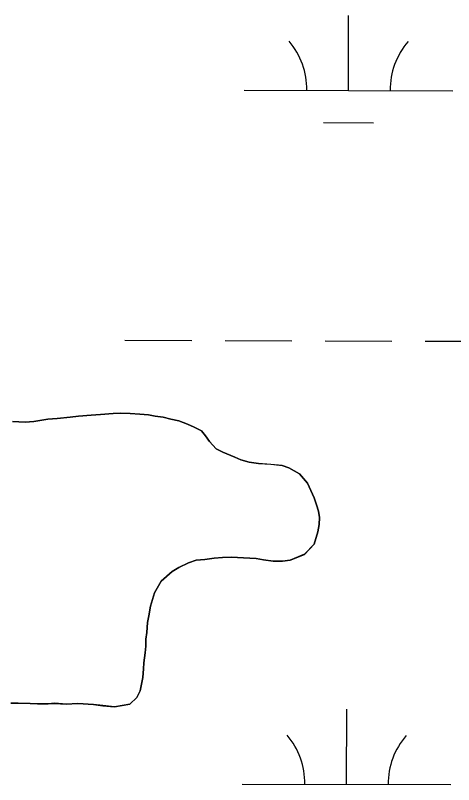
# Model space of a CAD drawing. Extents: x 3161665 to 3199565, y 885729 to 911164.
# Drawn here: x 3166613.6 to 3166823.8, y 891721.2 to 892090 of the extents above; entities that cross this region are included whole.
import ezdxf

# ---------------------------------------------------------------- set-up
doc = ezdxf.new("R2010")
doc.units = 0
for name, color, linetype in [('V-SITE-VEGE', 7, 'Continuous'), ('V-TOPO-SHOR', 7, 'Continuous'), ('V-WETL-SWMP', 7, 'Continuous')]:
    doc.layers.add(name, color=color, linetype=linetype)

msp = doc.modelspace()

# ---------------------------------------------------------------- linework, layer by layer
at = {"layer": 'V-SITE-VEGE'}
for p, q in [((3166633.68, 891896.77), (3166643.97, 891897.79)), ((3166643.97, 891897.79), (3166649.96, 891898.4)), ((3166649.96, 891898.4), (3166654.46, 891898.62)), ((3166654.46, 891898.62), (3166660.45, 891899.05)), ((3166660.45, 891899.05), (3166664.01, 891899.26)), ((3166664.01, 891899.26), (3166668.69, 891899.12)), ((3166668.69, 891899.12), (3166673.38, 891898.78)), ((3166673.38, 891898.78), (3166677.51, 891898.44)), ((3166677.51, 891898.44), (3166680.7, 891897.9)), ((3166680.7, 891897.9), (3166684.45, 891897.37)), ((3166684.45, 891897.37), (3166688.2, 891896.47)), ((3166612.33, 891895.28), (3166618.33, 891894.95)), ((3166618.33, 891894.95), (3166622.45, 891895.36)), ((3166622.45, 891895.36), (3166629.18, 891896.35)), ((3166629.18, 891896.35), (3166633.68, 891896.77)), ((3166688.2, 891896.47), (3166691.96, 891895.56)), ((3166691.96, 891895.56), (3166696.09, 891894.09)), ((3166696.09, 891894.09), (3166699.29, 891892.62)), ((3166699.29, 891892.62), (3166702.86, 891890.78)), ((3166702.86, 891890.78), (3166704.76, 891888.36)), ((3166704.76, 891888.36), (3166706.65, 891885.75)), ((3166706.65, 891885.75), (3166709.87, 891882.22)), ((3166709.87, 891882.22), (3166713.07, 891880.56)), ((3166713.07, 891880.56), (3166718.89, 891878.17)), ((3166718.89, 891878.17), (3166721.72, 891876.88)), ((3166721.72, 891876.88), (3166725.66, 891875.79)), ((3166725.66, 891875.79), (3166730.16, 891875.08)), ((3166730.16, 891875.08), (3166736.16, 891874.76)), ((3166736.16, 891874.76), (3166741.6, 891874.24)), ((3166741.6, 891874.24), (3166744.79, 891873.14)), ((3166744.79, 891873.14), (3166749.88, 891870.18)), ((3166749.88, 891870.18), (3166753.66, 891865.72)), ((3166753.66, 891865.72), (3166756.9, 891858.63)), ((3166756.9, 891858.63), (3166758.06, 891855.26)), ((3166758.06, 891855.26), (3166759.02, 891852.27)), ((3166759.02, 891852.27), (3166759.42, 891849.28)), ((3166759.26, 891845.9), (3166758.73, 891842.34)), ((3166759.42, 891849.28), (3166759.26, 891845.9)), ((3166758.73, 891842.34), (3166756.9, 891836.52)), ((3166756.9, 891836.52), (3166752.26, 891831.61)), ((3166752.26, 891831.61), (3166745.35, 891828.74)), ((3166696.64, 891827.59), (3166691.98, 891825.3)), ((3166700.38, 891828.74), (3166696.64, 891827.59)), ((3166704.5, 891829.15), (3166700.38, 891828.74)), ((3166708.99, 891829.75), (3166704.5, 891829.15)), ((3166712.92, 891830.16), (3166708.99, 891829.75)), ((3166717.23, 891830.19), (3166712.92, 891830.16)), ((3166723.04, 891829.87), (3166717.23, 891830.19)), ((3166729.04, 891829.54), (3166723.04, 891829.87)), ((3166732.6, 891829.01), (3166729.04, 891829.54)), ((3166737.29, 891828.3), (3166732.6, 891829.01)), ((3166741.79, 891828.34), (3166737.29, 891828.3)), ((3166745.35, 891828.74), (3166741.79, 891828.34)), ((3166691.98, 891825.3), (3166688.81, 891823.4)), ((3166688.81, 891823.4), (3166683.6, 891818.67)), ((3166683.6, 891818.67), (3166680.27, 891813.21)), ((3166680.27, 891813.21), (3166678.45, 891806.83)), ((3166678.45, 891806.83), (3166677.55, 891802.13)), ((3166677.55, 891802.13), (3166677.02, 891798.94)), ((3166677.02, 891798.94), (3166676.68, 891794.07)), ((3166676.68, 891794.07), (3166676.15, 891790.88)), ((3166676.15, 891790.88), (3166676.18, 891787.51)), ((3166676.18, 891787.51), (3166675.83, 891784.32)), ((3166675.83, 891784.32), (3166675.3, 891779.63)), ((3166675.3, 891779.63), (3166675.14, 891776.63)), ((3166675.14, 891776.63), (3166674.8, 891772.51)), ((3166674.8, 891772.51), (3166673.54, 891766.13)), ((3166673.54, 891766.13), (3166671.88, 891762.93)), ((3166671.88, 891762.93), (3166668.54, 891759.72)), ((3166614.95, 891760.21), (3166611.39, 891760.18)), ((3166620.75, 891760.07), (3166614.95, 891760.21)), ((3166624.32, 891759.91), (3166620.75, 891760.07)), ((3166629.38, 891759.95), (3166624.32, 891759.91)), ((3166632.56, 891760.17), (3166629.38, 891759.95)), ((3166638, 891759.84), (3166632.56, 891760.17)), ((3166643.62, 891760.07), (3166638, 891759.84)), ((3166651.11, 891759.57), (3166643.62, 891760.07)), ((3166655.61, 891759.05), (3166651.11, 891759.57)), ((3166661.24, 891758.53), (3166655.61, 891759.05)), ((3166668.54, 891759.72), (3166661.24, 891758.53))]:
    msp.add_line(p, q, dxfattribs=at)
at = {"layer": 'V-TOPO-SHOR'}
msp.add_lwpolyline([(3166612.33, 891895.28), (3166618.33, 891894.95), (3166622.45, 891895.36), (3166629.18, 891896.35), (3166633.68, 891896.77), (3166639.86, 891897.38), (3166643.97, 891897.79), (3166649.96, 891898.4), (3166654.46, 891898.62), (3166660.45, 891899.05), (3166664.01, 891899.26), (3166668.69, 891899.12), (3166673.38, 891898.78), (3166677.51, 891898.44), (3166680.7, 891897.9), (3166684.45, 891897.37), (3166688.2, 891896.47), (3166691.96, 891895.56), (3166696.09, 891894.09), (3166699.29, 891892.62), (3166702.86, 891890.78), (3166704.76, 891888.36), (3166706.65, 891885.75), (3166709.87, 891882.22), (3166713.07, 891880.56), (3166718.89, 891878.17), (3166721.72, 891876.88), (3166725.66, 891875.79), (3166730.16, 891875.08), (3166736.16, 891874.76), (3166741.6, 891874.24), (3166744.79, 891873.14), (3166749.88, 891870.18), (3166753.66, 891865.72), (3166756.9, 891858.63), (3166758.06, 891855.26), (3166759.02, 891852.27), (3166759.42, 891849.28), (3166759.26, 891845.9), (3166758.73, 891842.34), (3166756.9, 891836.52), (3166752.26, 891831.61), (3166745.35, 891828.74), (3166741.79, 891828.34), (3166737.29, 891828.3), (3166732.6, 891829.01), (3166729.04, 891829.54), (3166723.04, 891829.87), (3166717.23, 891830.19), (3166712.92, 891830.16), (3166708.99, 891829.75), (3166704.5, 891829.15), (3166700.38, 891828.74), (3166696.64, 891827.59), (3166691.98, 891825.3), (3166688.81, 891823.4), (3166683.6, 891818.67), (3166680.27, 891813.21), (3166678.45, 891806.83), (3166677.55, 891802.13), (3166677.02, 891798.94), (3166676.68, 891794.07), (3166676.15, 891790.88), (3166676.18, 891787.51), (3166675.83, 891784.32), (3166675.3, 891779.63), (3166675.14, 891776.63), (3166674.8, 891772.51), (3166673.54, 891766.13), (3166671.88, 891762.93), (3166668.54, 891759.72), (3166661.24, 891758.53), (3166655.61, 891759.05), (3166651.11, 891759.57), (3166643.62, 891760.07), (3166638, 891759.84), (3166632.56, 891760.17), (3166629.38, 891759.95), (3166624.32, 891759.91), (3166620.75, 891760.07), (3166614.95, 891760.21), (3166611.39, 891760.18)], dxfattribs=at)
at = {"layer": 'V-WETL-SWMP'}
for p, q in [((3166773.35, 892054), (3166773.45, 892090)), ((3166723.35, 892054.14), (3166823.35, 892053.87)), ((3166761.31, 892038.61), (3166785.31, 892038.54)), ((3166666.17, 891934.23), (3166698.17, 891934.14)), ((3166714.17, 891934.1), (3166746.17, 891934.01)), ((3166762.17, 891933.96), (3166794.17, 891933.87)), ((3166810.17, 891933.83), (3166842.17, 891933.74)), ((3166639.85, 891897.38), (3166633.68, 891896.76)), ((3166643.97, 891897.79), (3166639.85, 891897.38)), ((3166649.96, 891898.4), (3166643.97, 891897.79)), ((3166654.46, 891898.62), (3166649.96, 891898.4)), ((3166660.45, 891899.05), (3166654.46, 891898.62)), ((3166664.01, 891899.26), (3166660.45, 891899.05)), ((3166668.69, 891899.11), (3166664.01, 891899.26)), ((3166673.38, 891898.78), (3166668.69, 891899.11)), ((3166677.51, 891898.44), (3166673.38, 891898.78)), ((3166680.7, 891897.9), (3166677.51, 891898.44)), ((3166684.45, 891897.37), (3166680.7, 891897.9)), ((3166688.2, 891896.47), (3166684.45, 891897.37)), ((3166618.33, 891894.95), (3166612.33, 891895.28)), ((3166622.45, 891895.36), (3166618.33, 891894.95)), ((3166629.18, 891896.35), (3166622.45, 891895.36)), ((3166633.68, 891896.76), (3166629.18, 891896.35)), ((3166691.96, 891895.56), (3166688.2, 891896.47)), ((3166696.09, 891894.09), (3166691.96, 891895.56)), ((3166699.29, 891892.62), (3166696.09, 891894.09)), ((3166702.86, 891890.78), (3166699.29, 891892.62)), ((3166704.76, 891888.36), (3166702.86, 891890.78)), ((3166706.65, 891885.75), (3166704.76, 891888.36)), ((3166709.87, 891882.22), (3166706.65, 891885.75)), ((3166713.07, 891880.56), (3166709.87, 891882.22)), ((3166718.89, 891878.17), (3166713.07, 891880.56)), ((3166721.72, 891876.88), (3166718.89, 891878.17)), ((3166725.66, 891875.79), (3166721.72, 891876.88)), ((3166730.16, 891875.08), (3166725.66, 891875.79)), ((3166736.16, 891874.75), (3166730.16, 891875.08)), ((3166741.6, 891874.24), (3166736.16, 891874.75)), ((3166744.79, 891873.14), (3166741.6, 891874.24)), ((3166749.88, 891870.18), (3166744.79, 891873.14)), ((3166753.66, 891865.72), (3166749.88, 891870.18)), ((3166756.9, 891858.62), (3166753.66, 891865.72)), ((3166758.06, 891855.26), (3166756.9, 891858.62)), ((3166759.02, 891852.27), (3166758.06, 891855.26)), ((3166759.42, 891849.28), (3166759.02, 891852.27)), ((3166758.72, 891842.34), (3166759.26, 891845.9)), ((3166759.26, 891845.9), (3166759.42, 891849.28)), ((3166756.9, 891836.51), (3166758.72, 891842.34)), ((3166752.26, 891831.6), (3166756.9, 891836.51)), ((3166745.35, 891828.74), (3166752.26, 891831.6)), ((3166691.98, 891825.3), (3166696.64, 891827.58)), ((3166696.64, 891827.58), (3166700.38, 891828.74)), ((3166700.38, 891828.74), (3166704.5, 891829.15)), ((3166704.5, 891829.15), (3166708.99, 891829.75)), ((3166708.99, 891829.75), (3166712.92, 891830.16)), ((3166712.92, 891830.16), (3166717.23, 891830.19)), ((3166717.23, 891830.19), (3166723.04, 891829.86)), ((3166723.04, 891829.86), (3166729.04, 891829.54)), ((3166729.04, 891829.54), (3166732.6, 891829.01)), ((3166732.6, 891829.01), (3166737.29, 891828.3)), ((3166737.29, 891828.3), (3166741.79, 891828.33)), ((3166741.79, 891828.33), (3166745.35, 891828.74)), ((3166688.81, 891823.4), (3166691.98, 891825.3)), ((3166683.6, 891818.67), (3166688.81, 891823.4)), ((3166680.27, 891813.21), (3166683.6, 891818.67)), ((3166678.45, 891806.82), (3166680.27, 891813.21)), ((3166677.55, 891802.13), (3166678.45, 891806.82)), ((3166677.02, 891798.94), (3166677.55, 891802.13)), ((3166676.68, 891794.07), (3166677.02, 891798.94)), ((3166676.15, 891790.88), (3166676.68, 891794.07)), ((3166676.18, 891787.51), (3166676.15, 891790.88)), ((3166675.83, 891784.32), (3166676.18, 891787.51)), ((3166675.3, 891779.63), (3166675.83, 891784.32)), ((3166675.14, 891776.63), (3166675.3, 891779.63)), ((3166674.8, 891772.51), (3166675.14, 891776.63)), ((3166673.54, 891766.13), (3166674.8, 891772.51)), ((3166671.88, 891762.93), (3166673.54, 891766.13)), ((3166668.54, 891759.71), (3166671.88, 891762.93)), ((3166611.39, 891760.18), (3166614.95, 891760.21)), ((3166614.95, 891760.21), (3166620.75, 891760.07)), ((3166620.75, 891760.07), (3166624.32, 891759.91)), ((3166624.32, 891759.91), (3166629.37, 891759.95)), ((3166629.37, 891759.95), (3166632.56, 891760.16)), ((3166632.56, 891760.16), (3166637.99, 891759.84)), ((3166637.99, 891759.84), (3166643.61, 891760.07)), ((3166643.61, 891760.07), (3166651.11, 891759.57)), ((3166651.11, 891759.57), (3166655.61, 891759.04)), ((3166655.61, 891759.04), (3166661.24, 891758.53)), ((3166661.24, 891758.53), (3166668.54, 891759.71)), ((3166772.43, 891721.33), (3166772.53, 891757.33)), ((3166722.43, 891721.47), (3166822.43, 891721.19))]:
    msp.add_line(p, q, dxfattribs=at)
for centre, start, end in [((3166718.11, 892054.63), 359.0698, 40.6135), ((3166828.59, 892054.33), 139.0698, 180.6135), ((3166717.19, 891721.96), 359.0698, 40.6135), ((3166827.67, 891721.65), 139.0698, 180.6135)]:
    msp.add_arc(centre, 35.25, start, end, dxfattribs=at)

doc.saveas('drawing.dxf')
